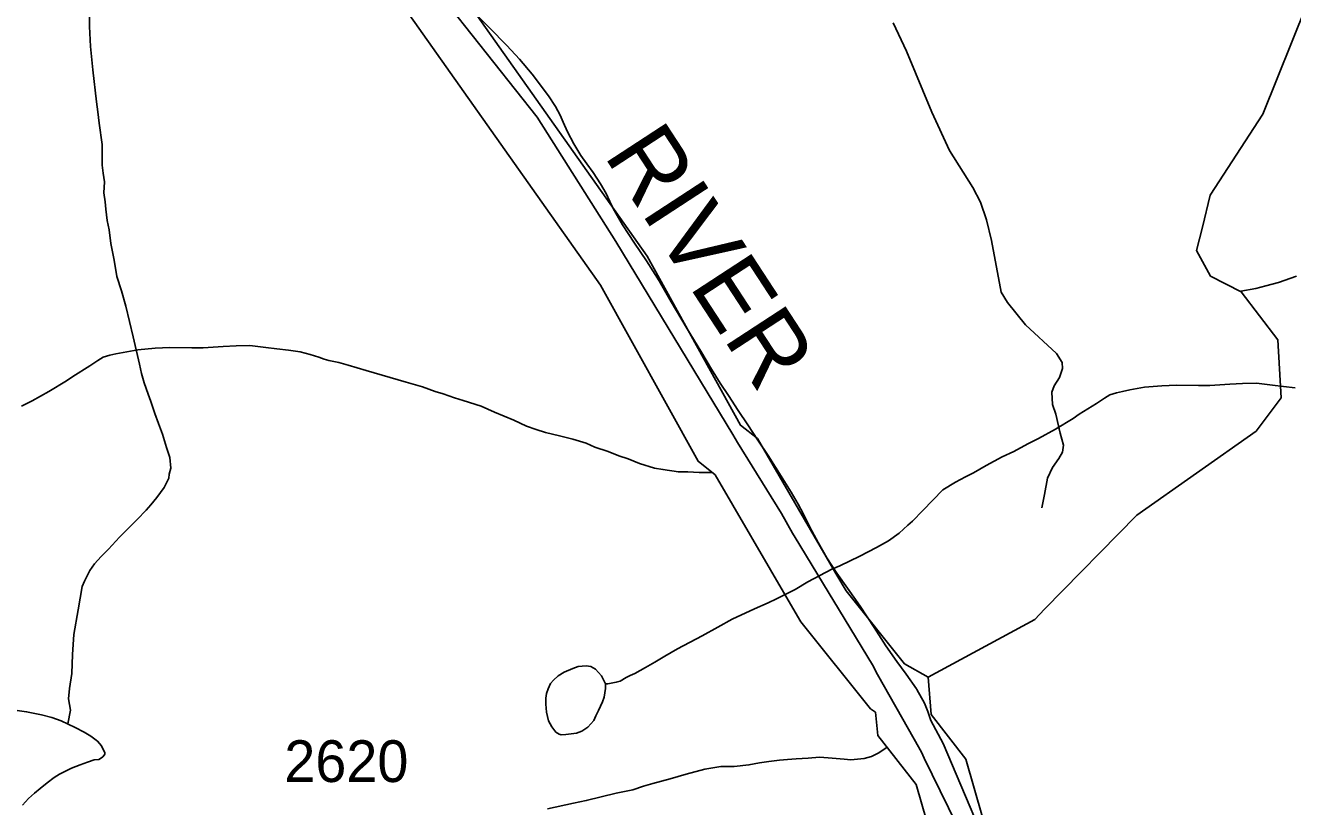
# Model space of a CAD drawing. Extents: x 2169602 to 2449496, y 721995 to 810662.
# Drawn here: x 2403716 to 2407514, y 771722 to 774064 of the extents above; entities that cross this region are included whole.
import ezdxf

# ---------------------------------------------------------------- set-up
doc = ezdxf.new("R2010")
doc.units = 0
doc.layers.add('Default', color=7, linetype='Continuous')

msp = doc.modelspace()

# ---------------------------------------------------------------- linework, layer by layer
at = {"layer": 'Default'}
for points in [[(2407243.1, 773459.7), (2407266.6, 773555.6), (2407423.7, 773798.3), (2407554.7, 774123.7), (2407644.7, 774522.1), (2407675.7, 774915.1), (2407671.8, 775505.6), (2407762.6, 775631.7), (2407953.7, 775782), (2407976.7, 776132.5), (2408034.7, 776259.2), (2408241.6, 776425.6), (2408257.8, 776467.9)], [(2406145.1, 772421.4), (2405909.7, 772825.6), (2405859.6, 772865.4), (2405579.3, 773372.5), (2404902.5, 774331.4), (2404694.3, 774573.5), (2403958.2, 775175.4), (2403518.8, 775482.3), (2403321.2, 775540.6), (2403116.9, 775508.6), (2402972.6, 775405.6), (2402889, 775278.5), (2402850.3, 775066.4), (2402797.7, 775009.2), (2402649, 774958.9), (2402032.8, 774954.5), (2401816.7, 774995), (2401639, 774971.7), (2401493.4, 774971.7), (2401420.7, 775031.6), (2401317.9, 775164.3), (2401075.2, 775602.4), (2400971.2, 775793.6), (2400904.8, 776030)], [(2406002, 772341.2), (2405783.5, 772716.4), (2405731.9, 772757.4), (2405440.1, 773285.3), (2404773, 774230.4), (2404579.3, 774455.6), (2403859.2, 775044.5), (2403446.8, 775332.5), (2403310.2, 775372.8), (2403180.7, 775352.5), (2403092.8, 775289.8), (2403044.4, 775216.2), (2403003.1, 774990.3), (2402890.1, 774867.2), (2402672.5, 774793.7), (2401788.9, 774832), (2401450.6, 774821.8), (2401352.2, 774928.8), (2401218.4, 775076.7), (2400922.4, 775536.7), (2400824.3, 775967.5)], [(2403886.7, 772382.6), (2403894, 772397.8), (2403909.6, 772429.6), (2403923.5, 772449.7), (2403943.4, 772471.9), (2403965.3, 772494.1), (2403999, 772530.4), (2404020.9, 772552.2), (2404051, 772582.5), (2404078.7, 772610.8), (2404092.5, 772626.6), (2404110.5, 772648.6), (2404132, 772679), (2404146.2, 772706.9), (2404147.6, 772718.8), (2404151.9, 772736.8), (2404149.7, 772768.8), (2404139.8, 772798.7), (2404127.3, 772838.7), (2404115.2, 772870.6), (2404104.8, 772900.5), (2404092.9, 772936.4), (2404084.9, 772958.7), (2404072.6, 772992.2), (2404064.4, 773020.2), (2404058, 773048.4), (2404039.4, 773130.3), (2404017.2, 773222), (2404004.9, 773268.1), (2403990.6, 773311.6), (2403982.4, 773359.9), (2403972.1, 773409.8), (2403968, 773451.7), (2403961.6, 773479.5), (2403957.9, 773513.7), (2403955.7, 773535.6), (2403951.4, 773561.8), (2403953.2, 773595.5), (2403949.1, 773621.3), (2403946.7, 773645.6), (2403946.5, 773707.3), (2403937.9, 773771.5), (2403933.8, 773805.4), (2403929.9, 773835.1), (2403919, 773931.3), (2403911.2, 774001), (2403908.3, 774061.1), (2403908.3, 774119.1)], [(2404990.7, 774116.8), (2405250.3, 773788.8), (2405485.9, 773416.1), (2405836.1, 772837.3), (2405850.2, 772814.2), (2405981.5, 772600.7), (2406015.1, 772542.5), (2406022.9, 772528.7), (2406254.2, 772147.4), (2406269.2, 772118.7), (2406379.7, 771924.5), (2406401.4, 771885.4), (2406409.8, 771868), (2406530, 771620.7)], [(2406639.4, 771503.9), (2406466.7, 771911.8), (2406429.4, 771980.6), (2406420.2, 772007.3), (2406410.7, 772032.1), (2406387.7, 772073.2), (2406386.2, 772075.7), (2406355.9, 772119), (2406327.4, 772156.9), (2406294.7, 772204.3), (2406259.7, 772258.8), (2406217.4, 772323.3), (2406179.9, 772377.2), (2406147.7, 772421.8), (2406117.4, 772468.1), (2406091.4, 772514), (2406067.2, 772560.4), (2406048.2, 772598.5), (2406032.2, 772628.6), (2406010.7, 772665.4), (2405981.2, 772712.5), (2405941.7, 772774.4), (2405911.2, 772820.9), (2405881.2, 772866.5), (2405852.2, 772910.2), (2405822.9, 772954.5), (2405798.7, 772991.3), (2405771.9, 773033.9), (2405739.9, 773087.1), (2405699.4, 773154.9), (2405651.9, 773235.4), (2405615.2, 773297.9), (2405577.2, 773358.1), (2405541.2, 773411.3), (2405505.2, 773465.8), (2405477.4, 773514.9), (2405467.9, 773535.9), (2405456.4, 773560.3), (2405439.9, 773589.6), (2405418.2, 773623.1), (2405399.2, 773648.8), (2405380.7, 773674.4), (2405359.7, 773708.9), (2405340.4, 773744.8), (2405327.4, 773774.4), (2405318.7, 773795.3), (2405304.9, 773820.9), (2405283.4, 773853.3), (2405235.2, 773917.4), (2405197.2, 773962.9), (2405158.7, 774004), (2405107.4, 774056.4), (2405053.4, 774110.8)], [(2406639.4, 771503.9), (2406466.7, 771911.8), (2406429.4, 771980.6), (2406420.2, 772007.3), (2406410.7, 772032.1), (2406387.7, 772073.2), (2406386.2, 772075.7), (2406355.9, 772119), (2406327.4, 772156.9), (2406294.7, 772204.3), (2406259.7, 772258.8), (2406217.4, 772323.3), (2406179.9, 772377.2), (2406147.7, 772421.8), (2406117.4, 772468.1), (2406091.4, 772514), (2406067.2, 772560.4), (2406048.2, 772598.5), (2406032.2, 772628.6), (2406010.7, 772665.4), (2405981.2, 772712.5), (2405941.7, 772774.4), (2405911.2, 772820.9), (2405881.2, 772866.5), (2405852.2, 772910.2), (2405822.9, 772954.5), (2405798.7, 772991.3), (2405771.9, 773033.9), (2405739.9, 773087.1), (2405699.4, 773154.9), (2405651.9, 773235.4), (2405615.2, 773297.9), (2405577.2, 773358.1), (2405541.2, 773411.3), (2405505.2, 773465.8), (2405477.4, 773514.9), (2405467.9, 773535.9), (2405456.4, 773560.3), (2405439.9, 773589.6), (2405418.2, 773623.1), (2405399.2, 773648.8), (2405380.7, 773674.4), (2405359.7, 773708.9), (2405340.4, 773744.8), (2405327.4, 773774.4), (2405318.7, 773795.3), (2405304.9, 773820.9), (2405283.4, 773853.3), (2405235.2, 773917.4), (2405197.2, 773962.9), (2405158.7, 774004), (2405107.4, 774056.4), (2405053.4, 774110.8)], [(2406316.6, 774072.1), (2406356.6, 773986.9), (2406432.1, 773803.6), (2406485, 773688.8), (2406555.3, 773577.8), (2406578.6, 773533.9), (2406596.6, 773481), (2406610.8, 773419), (2406639.9, 773264.2), (2406659.2, 773233.2), (2406713.4, 773166.1), (2406805.7, 773080.9), (2406822.5, 773053.8), (2406823.8, 773035.7), (2406814.8, 773008.6), (2406799.3, 772984.1), (2406791.5, 772964.7), (2406794.1, 772927.3), (2406804.4, 772898.9), (2406816.7, 772842.1), (2406827, 772806), (2406824.4, 772785.3), (2406812.8, 772766), (2406793.5, 772738.9), (2406779.3, 772706.6), (2406770.2, 772657.6), (2406762.5, 772617.5)], [(2406770.1, 772313.7), (2407046.8, 772595.6), (2407403.8, 772847.5), (2407478.6, 772947.7), (2407468.8, 773121.7), (2407359.7, 773265), (2407267.6, 773312.8), (2407225.8, 773389.1), (2407243.1, 773459.7)], [(2407525.1, 773311.9), (2407471.2, 773293.3), (2407433.3, 773283.2), (2407403.5, 773275.1), (2407357.9, 773267.4)], [(2403704.6, 772922.5), (2403736.6, 772938.3), (2403786.8, 772966.8), (2403840.1, 772998.9), (2403858.4, 773011.2), (2403910, 773043.5), (2403934, 773059.4), (2403949.6, 773069.6), (2403969.9, 773075.9), (2403988, 773079.6), (2404009.9, 773084), (2404053.8, 773092), (2404105.5, 773096.3), (2404149.5, 773098.6), (2404215.6, 773097.1), (2404249.6, 773097.3), (2404309.5, 773101.6), (2404347.6, 773103.9), (2404389.5, 773104.1), (2404437.2, 773098.5), (2404469.8, 773094.4), (2404505.3, 773090.6), (2404539.6, 773085.1), (2404569.3, 773077.3), (2404595.7, 773069.3), (2404611.7, 773063.2), (2404625.9, 773059.4), (2404656, 773053.7), (2404683.5, 773045.8), (2404737.8, 773030), (2404857.8, 772994.8), (2404906, 772981), (2404944.1, 772967.1), (2404967.9, 772959.5), (2405002.6, 772947.7), (2405028, 772939.8), (2405082.5, 772922.2), (2405122.3, 772904.5), (2405150.6, 772892.5), (2405180.5, 772880.7), (2405218.3, 772862.8), (2405246.6, 772853.2), (2405274.7, 772843.4), (2405316.7, 772833.3), (2405356.7, 772823.6), (2405396.9, 772811.9), (2405422.9, 772799.8), (2405463.1, 772786.5), (2405495.1, 772774.3), (2405522.8, 772764.8), (2405557, 772750.7), (2405601.1, 772737.2), (2405626.9, 772733.3), (2405673.1, 772725.5), (2405701.2, 772725.7), (2405735.4, 772723.8), (2405774.1, 772723.8)], [(2405454.8, 772090.4), (2405461.2, 772090.7), (2405487, 772094.9), (2405498.7, 772098.8), (2405517, 772109), (2405528.6, 772115), (2405542.8, 772120.9), (2405574.8, 772139.2), (2405602.5, 772155.3), (2405632.8, 772173.4), (2405670.5, 772195.7), (2405744, 772234.1), (2405791.7, 772260.5), (2405834, 772284.6), (2405901.4, 772314.9), (2405941.6, 772333.2), (2405967.5, 772345.5), (2405995.3, 772359.6), (2406023.4, 772373.5), (2406061.2, 772395.8), (2406133.1, 772434.4), (2406156.7, 772444.3), (2406216.4, 772472.6), (2406266.2, 772499.1), (2406302.3, 772519.2), (2406334.1, 772541.6), (2406360.1, 772565.6), (2406374.1, 772577.7), (2406405.9, 772609.8), (2406465.5, 772672.2), (2406503.7, 772694.4), (2406533.2, 772710.6), (2406557.2, 772722.4), (2406594.9, 772744.7), (2406643.1, 772771.1), (2406678.4, 772787.2), (2406720.4, 772809.7), (2406752.4, 772825.5), (2406802.6, 772854), (2406856, 772886.1), (2406874.2, 772898.4), (2406925.9, 772930.7), (2406949.9, 772946.5), (2406965.4, 772956.7), (2406985.7, 772963.1), (2407003.8, 772966.8), (2407025.7, 772971.2), (2407069.6, 772979.2), (2407121.3, 772983.5), (2407165.4, 772985.8), (2407231.4, 772984.3), (2407265.4, 772984.4), (2407325.3, 772988.8), (2407363.5, 772991.1), (2407405.3, 772991.3), (2407453.1, 772985.7), (2407485.7, 772981.6), (2407521.1, 772977.8)], [(2406421.7, 772109.9), (2406350.6, 772150.4), (2406175.5, 772369.3), (2406145.1, 772421.4)], [(2403886.7, 772382.6), (2403874.8, 772312), (2403861.8, 772238.4), (2403857.5, 772177.8), (2403856, 772121.5), (2403848.8, 772076.8), (2403845.9, 772045), (2403851.7, 772011.8), (2403843.4, 771970.1)], [(2406264.1, 772005.4), (2406248.9, 772015), (2406039.8, 772276.3), (2406002, 772341.2)], [(2406421.7, 772109.9), (2406740.6, 772283.7), (2406770.1, 772313.7)], [(2405454.8, 772090.4), (2405455, 772076.6), (2405451.1, 772050.4), (2405445.4, 772036.7), (2405433.9, 772010.4), (2405425.7, 771994.6), (2405419.6, 771980.5), (2405401.7, 771960.6), (2405384.1, 771948.2), (2405367.7, 771942.2), (2405352.1, 771940), (2405335.9, 771938), (2405322, 771937.7), (2405315.8, 771939.8), (2405305.8, 771945.8), (2405294.1, 771961.8), (2405283.4, 771979.6), (2405277.5, 772005.7), (2405275.6, 772029.5), (2405275.6, 772047.8), (2405277.5, 772061.6), (2405283.2, 772075.4), (2405289.4, 772091.5), (2405299, 772101.8), (2405312.9, 772113.9), (2405330.8, 772125.8), (2405356.6, 772136.1), (2405373, 772142.1), (2405396.6, 772144.2), (2405410.7, 772142.1), (2405424.7, 772134.3), (2405442.7, 772114.5), (2405454.8, 772090.4)], [(2407436, 769689.1), (2407417.6, 769847.7), (2407148, 770402), (2406905.7, 770765.3), (2406707.4, 771262.8), (2406534.1, 771864.8), (2406430.1, 771998.3), (2406421.7, 772109.9)], [(2403781.4, 771793.4), (2403803.1, 771809.2), (2403818.9, 771819.4), (2403855, 771837.5), (2403881.1, 771847.7), (2403902.8, 771855.8), (2403922.9, 771862.1), (2403936.8, 771864), (2403944.8, 771868.1), (2403948.9, 771872), (2403953, 771876.2), (2403954.9, 771880), (2403954.7, 771884.1), (2403950.4, 771892), (2403944.8, 771904.2), (2403932.7, 771918.2), (2403912.4, 771933.8), (2403892.3, 771945.8), (2403866.1, 771959.5), (2403823.8, 771979.3), (2403796.2, 771989.1), (2403764.4, 771997.2), (2403720.1, 772006.7), (2403692.2, 772010.5)], [(2407273, 769670.2), (2407257.8, 769801.1), (2407005.4, 770320.2), (2406759.7, 770688.6), (2406552, 771209.6), (2406385.3, 771789), (2406271.1, 771935.5), (2406264.1, 772005.4)], [(2405281, 771715.6), (2405358.9, 771732.2), (2405396.9, 771740.2), (2405486.9, 771762.7), (2405536.7, 771773), (2405568.5, 771783.2), (2405596.6, 771791.2), (2405648.3, 771805.6), (2405696.3, 771819.9), (2405752, 771834.2), (2405800.2, 771842.3), (2405839.8, 771842.8), (2405884.3, 771847.1), (2405915.9, 771853.2), (2405943.8, 771857.5), (2405975.9, 771861.6), (2406000.1, 771863.6), (2406026, 771865.8), (2406062.1, 771868), (2406095.5, 771870.3), (2406121.5, 771868.3), (2406169.9, 771864.7), (2406189.8, 771862.5), (2406209.7, 771864.7), (2406229.8, 771867), (2406251.5, 771873), (2406273.7, 771883.1), (2406298.7, 771900.1)], [(2403707.4, 771726.7), (2403725.8, 771747.1), (2403743.7, 771763), (2403761.3, 771777), (2403781.4, 771793.4)]]:
    msp.add_lwpolyline(points, dxfattribs=at)

# ---------------------------------------------------------------- texts
msp.add_text('RIVER', height=210, rotation=303.1395, dxfattribs=at).set_placement((2405447.4, 773675.2))
msp.add_text('2620', height=125, dxfattribs=at).set_placement((2404492.3, 771796.1))

doc.saveas('drawing.dxf')
